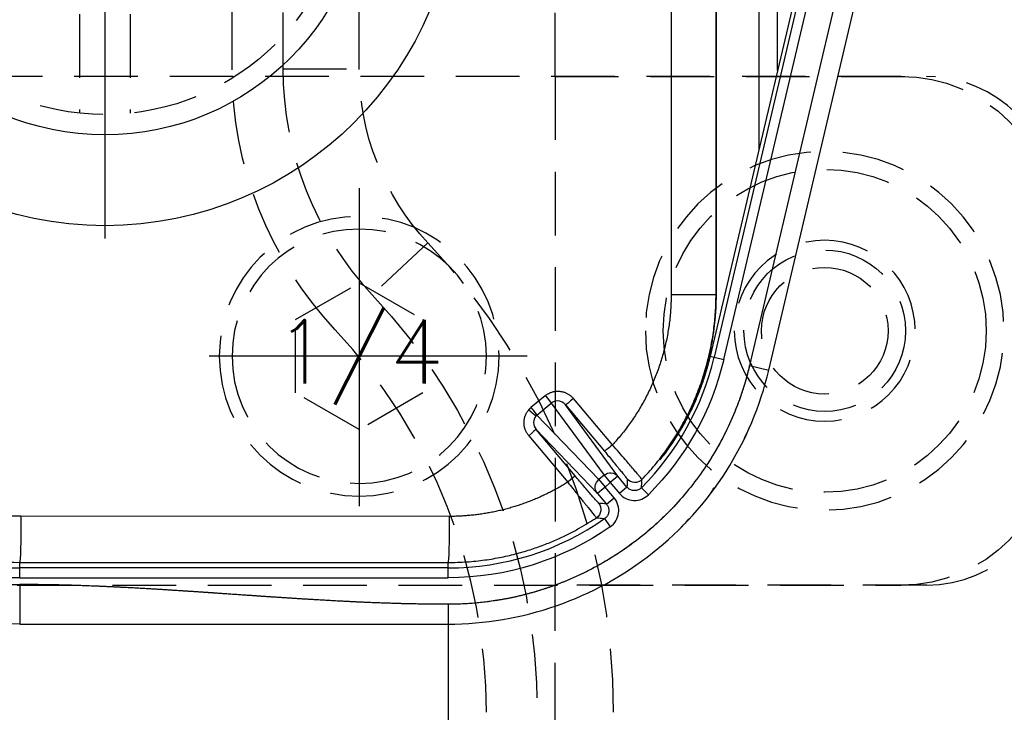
# Model space of a CAD drawing. Extents: x 2651 to 7771, y -1163 to 1075.
# Tile 392 of 490: x 5262 to 5301, y 423 to 450. Entities that reach past the tile are written whole.
import ezdxf
from ezdxf.enums import TextEntityAlignment as Align

# ---------------------------------------------------------------- set-up
doc = ezdxf.new("R2010")
doc.units = 0
doc.header["$LTSCALE"] = 10
for name, pattern in [('CENTER', [2, 1.25, -0.25, 0.25, -0.25]), ('CNSCEN', [17, 15, -1, 0, -1]), ('CNSHID', [4, 3, -1]), ('HIDDEN', [0.375, 0.25, -0.125])]:
    doc.linetypes.add(name, pattern=pattern)
doc.layers.get('0').update_dxf_attribs({"linetype": 'CONTINUOUS'})
doc.layers.get('Defpoints').update_dxf_attribs({"linetype": 'CONTINUOUS'})
for name, color, linetype in [('1', 7, 'CONTINUOUS'), ('15', 7, 'CONTINUOUS'), ('86', 7, 'CONTINUOUS'), ('97', 7, 'CONTINUOUS'), ('CEN', 1, 'CENTER'), ('COOL', 150, 'HIDDEN'), ('DIM', 3, 'CONTINUOUS'), ('HIDDEN', 6, 'HIDDEN'), ('TEXT', 4, 'CONTINUOUS'), ('WL1-HL', 4, 'CNSHID'), ('WOR1-CL', 1, 'CNSCEN')]:
    doc.layers.add(name, color=color, linetype=linetype)
doc.styles.get("Standard").update_dxf_attribs({"font": 'romans.shx'})
doc.dimstyles.new('MM& INCH5', dxfattribs={"dimtxt": 5, "dimasz": 2.5, "dimexe": 1, "dimexo": 0.5, "dimtad": 0, "dimrnd": 1.38778e-17, "dimzin": 9, "dimdsep": 46, "dimtxsty": 'Standard', "dimblk": 'CLOSED', "dimcen": 0, "dimclrd": 3, "dimclre": 3, "dimclrt": 3, "dimazin": 2, "dimtfac": 0.75, "dimtofl": 0, "dimtmove": 0, "dimatfit": 3, "dimfxl": 0, "dimtolj": 1, "dimarcsym": 0})

# ---------------------------------------------------------------- blocks, each defined once
blk = doc.blocks.new('DFSF')
at = {"layer": '1', "color": 110, "linetype": 'Continuous'}
blk.add_line((1297.937, 500.804), (1290.118, 467.624), dxfattribs=at)
at = {"layer": '1', "color": 252, "linetype": 'Continuous'}
for p, q in [((1297.937, 500.804), (1290.118, 467.624)), ((1289.105, 467.862), (1296.729, 500.216)), ((1290.484, 497.134), (1290.484, 476.114)), ((1287.037, 496.278), (1287.037, 470.416)), ((1288.803, 470.416), (1288.803, 496.278)), ((1287.037, 470.416), (1288.803, 470.416)), ((1288.816, 470.416), (1288.803, 470.416)), ((1288.568, 467.989), (1288.726, 467.952)), ((1288.726, 467.952), (1289.105, 467.862)), ((1290.118, 467.624), (1290.875, 467.445)), ((1282.091, 466.441), (1281.527, 465.971)), ((1281.762, 465.679), (1282.326, 466.148)), ((1282.326, 466.148), (1284.4, 463.316)), ((1284.943, 463.274), (1282.889, 466.079)), ((1282.889, 466.079), (1284.419, 464.255)), ((1284.727, 464.505), (1283.197, 466.329)), ((1284.194, 463.143), (1281.762, 465.679)), ((1281.729, 465.117), (1284.141, 462.601)), ((1283.26, 463.293), (1281.729, 465.117)), ((1287.448, 465.159), (1287.415, 465.16)), ((1281.441, 464.868), (1282.972, 463.043)), ((1284.4, 463.316), (1284.194, 463.143)), ((1284.194, 463.143), (1284.439, 462.851)), ((1284.4, 463.316), (1284.645, 463.024)), ((1284.439, 462.851), (1284.645, 463.024)), ((1284.943, 463.274), (1284.645, 463.024)), ((1284.645, 463.024), (1285.002, 462.599)), ((1285.299, 462.849), (1284.943, 463.274)), ((1284.439, 462.851), (1284.141, 462.601)), ((1284.141, 462.601), (1284.498, 462.176)), ((1284.795, 462.426), (1284.439, 462.851)), ((1285.299, 462.849), (1285.002, 462.599)), ((1286.147, 462.549), (1285.872, 462.824)), ((1284.498, 462.176), (1284.795, 462.426)), ((1278.314, 461.696), (1261.473, 461.702)), ((1284.423, 461.608), (1284.645, 461.289)), ((1261.426, 459.67), (1261.426, 459.889)), ((1261.426, 459.889), (1278.266, 459.883)), ((1278.266, 459.67), (1278.266, 459.883)), ((1278.266, 459.67), (1261.426, 459.67)), ((1261.426, 459.281), (1261.426, 459.67)), ((1278.266, 459.281), (1278.266, 459.67)), ((1261.426, 459.281), (1278.266, 459.281)), ((1261.426, 459.017), (1261.426, 457.462)), ((1278.266, 458.24), (1278.266, 457.462))]:
    blk.add_line(p, q, dxfattribs=at)
at = {"layer": '1', "color": 7, "linetype": 'Continuous'}
for p, q in [((1290.875, 467.445), (1298.694, 500.626)), ((1296.306, 500.117), (1288.726, 467.952)), ((1291.22, 479.237), (1291.22, 497.134)), ((1288.816, 470.416), (1288.816, 496.282)), ((1293.811, 490.224), (1288.568, 467.989))]:
    blk.add_line(p, q, dxfattribs=at)
at = {"layer": '1', "color": 110, "linetype": 'Continuous'}
blk.add_arc((1261.426, 483.37), 24.354, 188.7879, 270, dxfattribs=at)
at = {"layer": '1', "color": 252, "linetype": 'Continuous'}
for centre, radius, start, end in [((1261.426, 483.37), 24.354, 188.7879, 270), ((1278.266, 470.416), 10.747, 315.0499, 346.7406), ((1261.426, 483.37), 23.701, 238.1089, 270), ((1278.266, 470.416), 10.747, 270, 304.9501)]:
    blk.add_arc(centre, radius, start, end, dxfattribs=at)
at = {"layer": '1', "color": 7, "linetype": 'Continuous', "extrusion": (0, 0, -1)}
blk.add_arc((-1261.426, 483.37), 25.908, 270, 351.2121, dxfattribs=at)
at = {"layer": '1', "color": 252, "linetype": 'Continuous', "extrusion": (0, 0, -1)}
for centre, radius, start, end in [((-1278.266, 470.416), 11.135, 193.2594, 224.9501), ((-1261.426, 483.37), 24.089, 270, 301.8911), ((-1278.266, 470.416), 11.135, 235.0499, 270)]:
    blk.add_arc(centre, radius, start, end, dxfattribs=at)
for centre, major_axis, ratio, start_param, end_param in [((1282.081, 466.441), (0.249, -0.299), 0.020122, 4.729136, 6.088281), ((1283.187, 466.329), (-0.298, -0.25), 0.016825, 4.692331, 6.270093), ((1281.432, 465.887), (0.292, -0.256), 0.017247, 4.732085, 6.088658), ((1281.517, 465.971), (0.249, -0.299), 0.020122, 4.729136, 6.088281), ((1281.431, 464.868), (0.298, 0.25), 0.016834, 0.013092, 1.550746), ((1284.717, 464.505), (-0.298, -0.25), 0.016825, 4.692331, 6.270093), ((1284.645, 463.024), (0.314, 0.23), 0.980993, 4.647415, 6.215677), ((1282.962, 463.043), (-0.298, -0.25), 0.016834, 3.154684, 4.692339), ((1284.439, 462.851), (0.281, 0.269), 0.980993, 3.209101, 4.777363), ((1285.609, 463.413), (-0.388, 0.012), 0.999807, 3.871637, 5.553141), ((1283.887, 461.969), (-0.055, -0.385), 0.999807, 3.871609, 5.553169), ((1261.426, 461.702), (-0.001, -1.814), 0.026177, 4.71238, 6.270091), ((1278.266, 461.696), (-0.001, -1.814), 0.026177, 4.71238, 6.270091)]:
    blk.add_ellipse(centre, major_axis=major_axis, ratio=ratio, start_param=start_param, end_param=end_param, dxfattribs=at)
at = {"layer": '1', "color": 7, "linetype": 'Continuous'}
for points, weights in [([(1287.037, 470.416), (1287.037, 468.199), (1286.23, 466.134), (1284.727, 464.505)], [1, 0.954284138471, 0.954284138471, 1]), ([(1287.415, 465.16), (1288.338, 466.769), (1288.816, 468.561), (1288.816, 470.416)], [1, 0.977496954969, 0.977496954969, 1]), ([(1288.568, 467.989), (1288.333, 466.995), (1287.958, 466.045), (1287.451, 465.159)], [1, 0.993066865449, 0.993066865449, 1]), ([(1281.762, 465.679), (1281.747, 465.666), (1281.732, 465.652), (1281.719, 465.637)], [1, 0.998025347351, 0.998025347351, 1]), ([(1261.473, 461.702), (1257.616, 461.704), (1253.893, 462.711), (1250.561, 464.655)], [1, 0.976916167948, 0.976916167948, 1]), ([(1282.972, 463.043), (1281.569, 462.157), (1279.974, 461.696), (1278.314, 461.696)], [1, 0.973707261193, 0.973707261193, 1])]:
    blk.add_rational_spline(points, weights, degree=3, dxfattribs=at)
at = {"layer": '1', "color": 252, "linetype": 'Continuous'}
for points, knots in [([(1285.89, 463.145), (1286.062, 463.333), (1286.404, 463.707), (1286.863, 464.31), (1287.276, 464.937), (1287.639, 465.586), (1287.954, 466.252), (1288.219, 466.933), (1288.434, 467.623), (1288.6, 468.32), (1288.717, 469.02), (1288.789, 469.719), (1288.798, 470.185), (1288.803, 470.416)], [0, 0, 0, 0, 0.095185, 0.189515, 0.28299, 0.37561, 0.467374, 0.558283, 0.648337, 0.737535, 0.825879, 0.913367, 1, 1, 1, 1]), ([(1290.118, 467.624), (1289.962, 466.962), (1289.752, 466.316), (1289.222, 465.059), (1288.907, 464.457), (1288.178, 463.311), (1287.767, 462.77), (1286.853, 461.756), (1286.357, 461.291), (1285.292, 460.448), (1284.726, 460.072), (1283.53, 459.415), (1282.909, 459.139), (1281.626, 458.693), (1280.968, 458.524), (1279.623, 458.297), (1278.946, 458.24), (1278.266, 458.24)], [0, 0, 0, 0, 0.125, 0.125, 0.25, 0.25, 0.375, 0.375, 0.5, 0.5, 0.625, 0.625, 0.75, 0.75, 0.875, 0.875, 1, 1, 1, 1]), ([(1281.719, 465.637), (1281.659, 465.568), (1281.626, 465.476), (1281.629, 465.287), (1281.666, 465.192), (1281.729, 465.117)], [0, 0, 0, 0, 0.5, 0.5, 1, 1, 1, 1]), ([(1285.89, 463.145), (1285.888, 463.15), (1285.883, 463.16), (1285.839, 463.216), (1285.77, 463.3), (1285.674, 463.414), (1285.51, 463.607), (1285.211, 463.958), (1284.902, 464.307), (1284.727, 464.505)], [0, 0, 0, 0, 0.098627, 0.19935, 0.300898, 0.401931, 0.501145, 0.716959, 1, 1, 1, 1]), ([(1284.419, 464.255), (1284.538, 464.113), (1284.655, 463.973), (1284.87, 463.714), (1284.969, 463.594), (1285.092, 463.443), (1285.13, 463.397), (1285.194, 463.317), (1285.221, 463.283), (1285.288, 463.198), (1285.311, 463.167), (1285.311, 463.163)], [0, 0, 0, 0, 0.25, 0.25, 0.5, 0.5, 0.625, 0.625, 0.75, 0.75, 1, 1, 1, 1]), ([(1249.132, 463.369), (1249.443, 463.183), (1250.09, 462.797), (1251.134, 462.257), (1252.282, 461.732), (1253.54, 461.241), (1254.908, 460.797), (1256.387, 460.419), (1257.974, 460.127), (1259.666, 459.928), (1260.83, 459.902), (1261.426, 459.889)], [0, 0, 0, 0, 0.08396, 0.174707, 0.272242, 0.376565, 0.487676, 0.605575, 0.730262, 0.861737, 1, 1, 1, 1]), ([(1282.972, 463.043), (1283.038, 462.961), (1283.162, 462.804), (1283.332, 462.588), (1283.475, 462.41), (1283.586, 462.271), (1283.668, 462.171), (1283.724, 462.104), (1283.86, 461.938), (1284.043, 461.709), (1284.083, 461.667), (1284.103, 461.646)], [0, 0, 0, 0, 0.112506, 0.214929, 0.304287, 0.378533, 0.436458, 0.47747, 0.501348, 0.755631, 1, 1, 1, 1]), ([(1284.186, 462.219), (1284.181, 462.22), (1284.154, 462.249), (1284.058, 462.356), (1283.988, 462.436), (1283.861, 462.585), (1283.813, 462.64), (1283.714, 462.756), (1283.662, 462.817), (1283.497, 463.012), (1283.379, 463.151), (1283.26, 463.293)], [0, 0, 0, 0, 0.25, 0.25, 0.5, 0.5, 0.625, 0.625, 0.75, 0.75, 1, 1, 1, 1]), ([(1285.872, 462.824), (1285.872, 462.829), (1285.873, 462.834), (1285.874, 462.86), (1285.875, 462.88), (1285.881, 462.982), (1285.886, 463.063), (1285.89, 463.145)], [0, 0, 0, 0, 0.048161, 0.048161, 0.240806, 0.240806, 1, 1, 1, 1]), ([(1285.002, 462.599), (1285.071, 462.516), (1285.157, 462.449), (1285.35, 462.354), (1285.456, 462.327), (1285.67, 462.317), (1285.779, 462.335), (1285.978, 462.413), (1286.07, 462.473), (1286.147, 462.549)], [0, 0, 0, 0, 0.25, 0.25, 0.5, 0.5, 0.75, 0.75, 1, 1, 1, 1]), ([(1285.872, 462.824), (1285.841, 462.798), (1285.775, 462.743), (1285.647, 462.706), (1285.513, 462.711), (1285.388, 462.76), (1285.328, 462.82), (1285.299, 462.849)], [0, 0, 0, 0, 0.188766, 0.394184, 0.605819, 0.811236, 1, 1, 1, 1]), ([(1284.645, 461.289), (1284.734, 461.351), (1284.809, 461.431), (1284.92, 461.615), (1284.956, 461.718), (1284.985, 461.93), (1284.976, 462.04), (1284.916, 462.246), (1284.865, 462.343), (1284.795, 462.426)], [0, 0, 0, 0, 0.25, 0.25, 0.5, 0.5, 0.75, 0.75, 1, 1, 1, 1]), ([(1284.498, 462.176), (1284.521, 462.143), (1284.569, 462.073), (1284.596, 461.942), (1284.578, 461.808), (1284.519, 461.689), (1284.454, 461.634), (1284.423, 461.608)], [0, 0, 0, 0, 0.188764, 0.394181, 0.605816, 0.811234, 1, 1, 1, 1]), ([(1278.266, 459.883), (1278.514, 459.888), (1278.997, 459.898), (1279.7, 459.974), (1280.361, 460.086), (1280.979, 460.231), (1281.553, 460.402), (1282.082, 460.592), (1282.568, 460.796), (1283.011, 461.006), (1283.411, 461.22), (1283.772, 461.431), (1283.996, 461.576), (1284.103, 461.646)], [0, 0, 0, 0, 0.120052, 0.234278, 0.342675, 0.445245, 0.541986, 0.632898, 0.71798, 0.797231, 0.870652, 0.938242, 1, 1, 1, 1]), ([(1284.103, 461.646), (1284.108, 461.645), (1284.113, 461.645), (1284.139, 461.641), (1284.159, 461.639), (1284.261, 461.626), (1284.342, 461.617), (1284.423, 461.608)], [0, 0, 0, 0, 0.048046, 0.048046, 0.240229, 0.240229, 1, 1, 1, 1])]:
    blk.add_open_spline(points, degree=3, knots=knots, dxfattribs=at)
at = {"layer": '1', "color": 110, "linetype": 'Continuous'}
for points, knots in [([(1290.118, 467.624), (1289.884, 466.631), (1289.487, 465.688), (1289.09, 464.745), (1288.542, 463.884), (1287.996, 463.024), (1287.31, 462.263), (1286.625, 461.503), (1285.825, 460.87), (1285.027, 460.238), (1284.128, 459.744), (1283.231, 459.251), (1282.268, 458.916), (1281.306, 458.581), (1280.295, 458.41), (1279.287, 458.24), (1278.266, 458.24)], [0, 0, 0, 0.125, 0.125, 0.25, 0.25, 0.375, 0.375, 0.5, 0.5, 0.625, 0.625, 0.75, 0.75, 0.875, 0.875, 1, 1, 1]), ([(1278.266, 458.24), (1277.264, 458.24), (1276.161, 458.273), (1275.179, 458.303), (1274.056, 458.361), (1273.121, 458.41), (1271.951, 458.486), (1271.484, 458.516), (1270.899, 458.556), (1270.548, 458.58), (1269.846, 458.628), (1269.145, 458.677), (1268.794, 458.701), (1268.209, 458.741), (1267.741, 458.771), (1266.572, 458.847), (1265.636, 458.895), (1264.514, 458.954), (1263.531, 458.984), (1262.429, 459.017), (1261.426, 459.017)], [0, 0, 0, 0.125, 0.125, 0.25, 0.25, 0.375, 0.375, 0.4375, 0.4375, 0.5, 0.5, 0.5625, 0.5625, 0.625, 0.625, 0.75, 0.75, 0.875, 0.875, 1, 1, 1])]:
    blk.add_open_spline(points, degree=2, knots=knots, dxfattribs=at)
at = {"layer": '1', "color": 7, "linetype": 'Continuous'}
for points, knots in [([(1278.266, 457.462), (1279.712, 457.462), (1281.158, 457.707), (1283.889, 458.657), (1285.174, 459.363), (1287.441, 461.158), (1288.423, 462.247), (1289.974, 464.687), (1290.543, 466.038), (1290.875, 467.445)], [0, 0, 0, 0, 0.25, 0.25, 0.5, 0.5, 0.75, 0.75, 1, 1, 1, 1]), ([(1287.415, 465.16), (1287.24, 464.855), (1287.055, 464.569), (1286.742, 464.114), (1286.619, 463.952), (1286.605, 463.926)], [0, 0, 0, 0, 0.5, 0.5, 1, 1, 1, 1]), ([(1286.605, 463.926), (1286.631, 463.951), (1286.763, 464.114), (1287.086, 464.563), (1287.275, 464.852), (1287.451, 465.159)], [0, 0, 0, 0, 0.5, 0.5, 1, 1, 1, 1]), ([(1288.599, 462.603), (1288.634, 462.657), (1288.681, 462.73), (1288.712, 462.811), (1288.719, 462.832)], [0, 0, 0, 0, 0.73947, 1, 1, 1, 1]), ([(1287.737, 461.6), (1287.667, 461.522), (1287.58, 461.427), (1287.489, 461.327), (1287.453, 461.287), (1287.432, 461.263), (1287.429, 461.259), (1287.425, 461.256)], [0, 0, 0, 0, 0.521177, 0.658173, 0.777145, 0.887266, 1, 1, 1, 1])]:
    blk.add_open_spline(points, degree=3, knots=knots, dxfattribs=at)
at = {"layer": '1', "color": 252, "linetype": 'Continuous'}
for points, weights in [([(1282.091, 466.441), (1282.441, 466.731), (1282.898, 466.685), (1283.197, 466.329)], [1, 0.805334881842, 0.805334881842, 1]), ([(1281.441, 464.868), (1281.178, 465.181), (1281.178, 465.586), (1281.442, 465.887)], [1, 0.84014668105, 0.84014668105, 1]), ([(1281.442, 465.887), (1281.468, 465.918), (1281.497, 465.945), (1281.527, 465.971)], [1, 0.998025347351, 0.998025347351, 1])]:
    blk.add_rational_spline(points, weights, degree=3, dxfattribs=at)
for points in [[(1282.576, 466.234), (1282.485, 466.236), (1282.395, 466.206), (1282.326, 466.148)], [(1282.889, 466.079), (1282.811, 466.173), (1282.693, 466.231), (1282.576, 466.234)], [(1285.311, 463.163), (1285.308, 463.058), (1285.304, 462.953), (1285.299, 462.849)], [(1284.498, 462.176), (1284.394, 462.19), (1284.29, 462.204), (1284.185, 462.219)], [(1287.426, 461.256), (1287.495, 461.325), (1287.563, 461.395), (1287.63, 461.465)], [(1278.266, 458.24), (1272.653, 458.24), (1267.039, 459.017), (1261.426, 459.017)]]:
    blk.add_open_spline(points, degree=3, dxfattribs=at)
at = {"layer": '1', "color": 7, "linetype": 'Continuous'}
for points in [[(1289.902, 464.723), (1289.969, 464.867), (1290.037, 465.01), (1290.102, 465.155)], [(1261.426, 457.462), (1267.039, 457.462), (1272.653, 457.462), (1278.266, 457.462)]]:
    blk.add_open_spline(points, degree=3, dxfattribs=at)
blk = doc.blocks.new('117')
at = {"layer": 'WL1-HL'}
for radius in [13.87, 10.3]:
    blk.add_circle((254.95, 1693.104), radius, dxfattribs=at)
at = {"layer": 'WOR1-CL'}
blk.add_line((254.95, 1707.474), (254.95, 1678.734), dxfattribs=at)
blk = doc.blocks.new('*D42')
at = {"layer": 'Defpoints', "color": 0}
for p in [(5335.684, 924.642), (5335.684, 850.322), (5205.684, 387.642)]:
    blk.add_point(p, dxfattribs=at)
at = {"layer": 'DIM', "color": 3, "lineweight": -2}
blk.add_line((5335.684, 850.822), (5335.684, 924.642), dxfattribs=at)
at = {"layer": 'DIM', "color": 3, "insert": (5335.684, 947.648), "char_height": 5, "attachment_point": 5, "rotation": 90}
blk.add_mtext('\\A1;130 [5.118]', dxfattribs=at)
blk = doc.blocks.new('_Closed')
at = {"color": 0, "linetype": 'ByBlock', "lineweight": -2}
for p, q in [((-1, 0.167), (0, 0)), ((-1, 0.167), (-1, -0.167)), ((0, 0), (-1, -0.167)), ((0, 0), (-1, 0))]:
    blk.add_line(p, q, dxfattribs=at)
blk = doc.blocks.new('*D43')
at = {"layer": 'Defpoints', "color": 0}
for p in [(5402.684, 924.642), (5402.684, 886.162), (5205.684, 387.642)]:
    blk.add_point(p, dxfattribs=at)
at = {"layer": 'DIM', "color": 3, "lineweight": -2}
blk.add_line((5402.684, 886.662), (5402.684, 924.642), dxfattribs=at)
at = {"layer": 'DIM', "color": 3, "insert": (5402.684, 947.648), "char_height": 5, "attachment_point": 5, "rotation": 90}
blk.add_mtext('\\A1;197 [7.756]', dxfattribs=at)
blk = doc.blocks.new('*D44')
at = {"layer": 'Defpoints', "color": 0}
for p in [(5410.684, 924.642), (5405.684, 807.17), (5205.684, 387.642)]:
    blk.add_point(p, dxfattribs=at)
at = {"layer": 'DIM', "color": 3, "lineweight": -2}
for p, q in [((5410.684, 919.642), (5410.684, 924.642)), ((5405.684, 914.642), (5410.684, 919.642)), ((5405.684, 807.67), (5405.684, 914.642))]:
    blk.add_line(p, q, dxfattribs=at)
at = {"layer": 'DIM', "color": 3, "insert": (5410.684, 948.005), "char_height": 5, "attachment_point": 5, "rotation": 90}
blk.add_mtext('\\A1;200 [7.874]', dxfattribs=at)
blk = doc.blocks.new('*D45')
at = {"layer": 'Defpoints', "color": 0}
for p in [(5445.684, 924.642), (5445.684, 912.642), (5205.684, 387.642)]:
    blk.add_point(p, dxfattribs=at)
at = {"layer": 'DIM', "color": 3, "lineweight": -2}
blk.add_line((5445.684, 913.142), (5445.684, 924.642), dxfattribs=at)
at = {"layer": 'DIM', "color": 3, "insert": (5445.684, 948.005), "char_height": 5, "attachment_point": 5, "rotation": 90}
blk.add_mtext('\\A1;240 [9.449]', dxfattribs=at)
blk = doc.blocks.new('*D46')
at = {"layer": 'Defpoints', "color": 0}
for p in [(5480.684, 924.642), (5480.684, 910.642), (5205.684, 387.642)]:
    blk.add_point(p, dxfattribs=at)
at = {"layer": 'DIM', "color": 3, "lineweight": -2}
blk.add_line((5480.684, 911.142), (5480.684, 924.642), dxfattribs=at)
at = {"layer": 'DIM', "color": 3, "insert": (5480.684, 950.386), "char_height": 5, "attachment_point": 5, "rotation": 90}
blk.add_mtext('\\A1;275 [10.827]', dxfattribs=at)
blk = doc.blocks.new('*D51')
at = {"layer": 'Defpoints', "color": 0}
for p in [(5478.684, 912.642), (5493.684, 912.642), (5205.684, 387.642)]:
    blk.add_point(p, dxfattribs=at)
at = {"layer": 'DIM', "color": 3, "lineweight": -2}
blk.add_line((5479.184, 912.642), (5493.684, 912.642), dxfattribs=at)
at = {"layer": 'DIM', "color": 3, "insert": (5519.428, 912.642), "char_height": 5, "attachment_point": 5}
blk.add_mtext('\\A1;525 [20.669]', dxfattribs=at)
blk = doc.blocks.new('*D52')
at = {"layer": 'Defpoints', "color": 0}
for p in [(5507.384, 862.642), (5520.003, 862.642), (5205.684, 387.642)]:
    blk.add_point(p, dxfattribs=at)
at = {"layer": 'DIM', "color": 3, "lineweight": -2}
blk.add_line((5507.884, 862.642), (5520.003, 862.642), dxfattribs=at)
at = {"layer": 'DIM', "color": 3, "insert": (5545.747, 862.642), "char_height": 5, "attachment_point": 5}
blk.add_mtext('\\A1;475 [18.701]', dxfattribs=at)
blk = doc.blocks.new('*D53')
at = {"layer": 'Defpoints', "color": 0}
for p in [(5429.204, 859.642), (5520.003, 854.642), (5205.684, 387.642)]:
    blk.add_point(p, dxfattribs=at)
at = {"layer": 'DIM', "color": 3, "lineweight": -2}
for p, q in [((5429.704, 859.642), (5510.003, 859.642)), ((5510.003, 859.642), (5515.003, 854.642)), ((5515.003, 854.642), (5520.003, 854.642))]:
    blk.add_line(p, q, dxfattribs=at)
at = {"layer": 'DIM', "color": 3, "insert": (5545.747, 854.642), "char_height": 5, "attachment_point": 5}
blk.add_mtext('\\A1;472 [18.583]', dxfattribs=at)
blk = doc.blocks.new('*D54')
at = {"layer": 'Defpoints', "color": 0}
for p in [(5415.212, 797.642), (5500.003, 797.642), (5205.684, 387.642)]:
    blk.add_point(p, dxfattribs=at)
at = {"layer": 'DIM', "color": 3, "lineweight": -2}
blk.add_line((5415.712, 797.642), (5500.003, 797.642), dxfattribs=at)
at = {"layer": 'DIM', "color": 3, "insert": (5525.747, 797.642), "char_height": 5, "attachment_point": 5}
blk.add_mtext('\\A1;410 [16.142]', dxfattribs=at)
blk = doc.blocks.new('*D55')
at = {"layer": 'Defpoints', "color": 0}
for p in [(5358.364, 827.642), (5500.003, 827.642), (5205.684, 387.642)]:
    blk.add_point(p, dxfattribs=at)
at = {"layer": 'DIM', "color": 3, "lineweight": -2}
blk.add_line((5358.864, 827.642), (5500.003, 827.642), dxfattribs=at)
at = {"layer": 'DIM', "color": 3, "insert": (5525.747, 827.642), "char_height": 5, "attachment_point": 5}
blk.add_mtext('\\A1;440 [17.323]', dxfattribs=at)
blk = doc.blocks.new('*D56')
at = {"layer": 'Defpoints', "color": 0}
for p in [(5480.684, 762.642), (5500.003, 762.642), (5205.684, 387.642)]:
    blk.add_point(p, dxfattribs=at)
at = {"layer": 'DIM', "color": 3, "lineweight": -2}
blk.add_line((5481.184, 762.642), (5500.003, 762.642), dxfattribs=at)
at = {"layer": 'DIM', "color": 3, "insert": (5525.747, 762.642), "char_height": 5, "attachment_point": 5}
blk.add_mtext('\\A1;375 [14.764]', dxfattribs=at)
blk = doc.blocks.new('*D57')
at = {"layer": 'Defpoints', "color": 0}
for p in [(5480.685, 719.642), (5500.003, 719.642), (5205.684, 387.642)]:
    blk.add_point(p, dxfattribs=at)
at = {"layer": 'DIM', "color": 3, "lineweight": -2}
blk.add_line((5481.185, 719.642), (5500.003, 719.642), dxfattribs=at)
at = {"layer": 'DIM', "color": 3, "insert": (5525.747, 719.642), "char_height": 5, "attachment_point": 5}
blk.add_mtext('\\A1;332 [13.071]', dxfattribs=at)
blk = doc.blocks.new('*D58')
at = {"layer": 'Defpoints', "color": 0}
for p in [(5480.685, 655.642), (5500.003, 655.642), (5205.684, 387.642)]:
    blk.add_point(p, dxfattribs=at)
at = {"layer": 'DIM', "color": 3, "lineweight": -2}
blk.add_line((5481.185, 655.642), (5500.003, 655.642), dxfattribs=at)
at = {"layer": 'DIM', "color": 3, "insert": (5525.747, 655.642), "char_height": 5, "attachment_point": 5}
blk.add_mtext('\\A1;268 [10.551]', dxfattribs=at)
blk = doc.blocks.new('*D59')
at = {"layer": 'Defpoints', "color": 0}
for p in [(5480.684, 592.642), (5500.003, 592.642), (5205.684, 387.642)]:
    blk.add_point(p, dxfattribs=at)
at = {"layer": 'DIM', "color": 3, "lineweight": -2}
blk.add_line((5481.184, 592.642), (5500.003, 592.642), dxfattribs=at)
at = {"layer": 'DIM', "color": 3, "insert": (5523.366, 592.642), "char_height": 5, "attachment_point": 5}
blk.add_mtext('\\A1;205 [8.071]', dxfattribs=at)
blk = doc.blocks.new('*D60')
at = {"layer": 'Defpoints', "color": 0}
for p in [(5480.684, 562.642), (5500.003, 562.642), (5205.684, 387.642)]:
    blk.add_point(p, dxfattribs=at)
at = {"layer": 'DIM', "color": 3, "lineweight": -2}
blk.add_line((5481.184, 562.642), (5500.003, 562.642), dxfattribs=at)
at = {"layer": 'DIM', "color": 3, "insert": (5520.628, 562.642), "char_height": 5, "attachment_point": 5}
blk.add_mtext('\\A1;175 [6.89]', dxfattribs=at)
blk = doc.blocks.new('*D61')
at = {"layer": 'Defpoints', "color": 0}
for p in [(5480.685, 519.642), (5500.003, 519.642), (5205.684, 387.642)]:
    blk.add_point(p, dxfattribs=at)
at = {"layer": 'DIM', "color": 3, "lineweight": -2}
blk.add_line((5481.185, 519.642), (5500.003, 519.642), dxfattribs=at)
at = {"layer": 'DIM', "color": 3, "insert": (5523.009, 519.642), "char_height": 5, "attachment_point": 5}
blk.add_mtext('\\A1;132 [5.197]', dxfattribs=at)
blk = doc.blocks.new('*D62')
at = {"layer": 'Defpoints', "color": 0}
for p in [(5480.685, 455.642), (5500.003, 455.642), (5205.684, 387.642)]:
    blk.add_point(p, dxfattribs=at)
at = {"layer": 'DIM', "color": 3, "lineweight": -2}
blk.add_line((5481.185, 455.642), (5500.003, 455.642), dxfattribs=at)
at = {"layer": 'DIM', "color": 3, "insert": (5520.866, 455.642), "char_height": 5, "attachment_point": 5}
blk.add_mtext('\\A1;68 [2.677]', dxfattribs=at)
blk = doc.blocks.new('*D76')
at = {"layer": 'Defpoints', "color": 0}
for p in [(5325.684, 924.642), (5325.684, 787.642), (5205.684, 387.642)]:
    blk.add_point(p, dxfattribs=at)
at = {"layer": 'DIM', "color": 3, "lineweight": -2}
blk.add_line((5325.684, 788.142), (5325.684, 924.642), dxfattribs=at)
at = {"layer": 'DIM', "color": 3, "insert": (5325.684, 947.648), "char_height": 5, "attachment_point": 5, "rotation": 90}
blk.add_mtext('\\A1;120 [4.724]', dxfattribs=at)
blk = doc.blocks.new('*D78')
at = {"layer": 'Defpoints', "color": 0}
for p in [(5325.684, 787.642), (5500.003, 787.642), (5205.684, 387.642)]:
    blk.add_point(p, dxfattribs=at)
at = {"layer": 'DIM', "color": 3, "lineweight": -2}
blk.add_line((5326.184, 787.642), (5500.003, 787.642), dxfattribs=at)
at = {"layer": 'DIM', "color": 3, "insert": (5525.747, 787.642), "char_height": 5, "attachment_point": 5}
blk.add_mtext('\\A1;400 [15.748]', dxfattribs=at)
blk = doc.blocks.new('*U10', base_point=(1624.618, 1808.955))
for p, q in [((1624.618, 1811.842), (1622.118, 1810.399)), ((1627.118, 1810.398), (1624.618, 1811.842)), ((1622.118, 1810.399), (1622.118, 1807.512)), ((1627.118, 1807.511), (1627.118, 1810.398)), ((1622.118, 1807.512), (1624.618, 1806.068)), ((1624.618, 1806.068), (1627.118, 1807.511))]:
    blk.add_line(p, q)
for radius in [5.5, 5]:
    blk.add_circle((1624.618, 1808.955), radius)
at = {"layer": 'CEN'}
for p, q in [((1624.618, 1815.555), (1624.618, 1802.355)), ((1618.018, 1808.955), (1631.218, 1808.955))]:
    blk.add_line(p, q, dxfattribs=at)
blk = doc.blocks.new('*D298')
at = {"layer": 'Defpoints', "color": 0}
for p in [(5315.684, 924.642), (5315.684, 912.642), (5205.684, 387.642)]:
    blk.add_point(p, dxfattribs=at)
at = {"layer": 'DIM', "color": 3, "lineweight": -2}
blk.add_line((5315.684, 913.142), (5315.684, 924.642), dxfattribs=at)
at = {"layer": 'DIM', "color": 3, "insert": (5315.684, 947.648), "char_height": 5, "attachment_point": 5, "rotation": 90}
blk.add_mtext('\\A1;110 [4.331]', dxfattribs=at)
blk = doc.blocks.new('A$C069B29F4')
at = {"layer": '15', "color": 7, "linetype": 'HIDDEN'}
blk.add_line((65, 60.298), (65, 309.261), dxfattribs=at)
at = {"layer": '15', "color": 7, "linetype": 'HIDDEN', "extrusion": (0, 0, -1)}
blk.add_arc((-80, 60.298), 15, 316.8637, 0, dxfattribs=at)
at = {"layer": '15', "color": 7, "linetype": 'HIDDEN'}
blk.add_arc((53, 35), 22, 0, 43.1363, dxfattribs=at)
at = {"layer": '86', "color": 3, "linetype": 'HIDDEN'}
for p, q in [((91.3, 60), (52.8, 60)), ((52.8, 40), (91.3, 40))]:
    blk.add_line(p, q, dxfattribs=at)
at = {"layer": '86', "color": 3, "linetype": 'HIDDEN', "extrusion": (0, 0, -1)}
for radius in [7.049, 3.556]:
    blk.add_circle((-88.3, 50), radius, dxfattribs=at)
at = {"layer": '86', "color": 252, "linetype": 'HIDDEN'}
for radius in [6.35, 6.35, 3.175, 3.175, 2.489, 2.489]:
    blk.add_circle((88.3, 50), radius, dxfattribs=at)
at = {"layer": '86', "color": 3, "linetype": 'HIDDEN', "extrusion": (0, 0, -1)}
for centre, start, end in [((-91.3, 54), 90, 180), ((-91.3, 46), 180, 270)]:
    blk.add_arc(centre, 6, start, end, dxfattribs=at)
at = {"layer": '97', "color": 2, "linetype": 'HIDDEN'}
for p, q in [((77.7, 60), (77.7, 183.807)), ((70, 60.298), (70, 167.507)), ((77.7, 60), (92.3, 60)), ((77.7, 60), (77.7, 40)), ((92.3, 40), (77.7, 40)), ((77.7, 15.7), (77.7, 40))]:
    blk.add_line(p, q, dxfattribs=at)
at = {"layer": '97', "color": 252, "linetype": 'HIDDEN'}
for p, q in [((67, 167.507), (67, 60.298)), ((67, 60.298), (70, 60.298)), ((72.703, 53.461), (70.514, 51.41))]:
    blk.add_line(p, q, dxfattribs=at)
at = {"layer": '97', "color": 2, "linetype": 'HIDDEN'}
blk.add_circle((88.3, 50), 2.489, dxfattribs=at)
at = {"layer": '97', "color": 252, "linetype": 'HIDDEN'}
blk.add_arc((80, 60.298), 13, 180, 223.1363, dxfattribs=at)
at = {"layer": '97', "color": 2, "linetype": 'HIDDEN', "extrusion": (0, 0, -1)}
blk.add_arc((-80, 60.298), 10, 316.8637, 0, dxfattribs=at)
at = {"layer": '97', "color": 2, "linetype": 'HIDDEN'}
for centre, radius, start, end in [((92.3, 55), 5, 0, 90), ((53, 35), 27, 0, 43.1363), ((92.3, 45), 5, 270, 0)]:
    blk.add_arc(centre, radius, start, end, dxfattribs=at)
at = {"layer": '97', "color": 252, "linetype": 'HIDDEN', "extrusion": (0, 0, -1)}
blk.add_arc((-53, 35), 24, 136.8637, 180, dxfattribs=at)

msp = doc.modelspace()

# ---------------------------------------------------------------- linework, layer by layer
msp.add_line((5279.176, 426.111), (5279.176, 419.824))
at = {"layer": 'COOL', "color": 1, "linetype": 'CENTER'}
msp.add_line((5265.684, 467.642), (5265.684, 443.642), dxfattribs=at)
at = {"layer": 'COOL'}
for p, q in [((5264.684, 465.089), (5264.684, 446.195)), ((5266.684, 465.089), (5266.684, 446.195))]:
    msp.add_line(p, q, dxfattribs=at)
msp.add_circle((5265.684, 455.642), 9.5, dxfattribs=at)

# ---------------------------------------------------------------- block references
msp.add_blockref('117', (5010.734, -1237.462), dxfattribs=at)
at = {"layer": 'DIM'}
for name, p in [('A$C069B29F4', (5205.684, 387.642)), ('DFSF', (4000.91, -31.352))]:
    msp.add_blockref(name, p, dxfattribs=at)
at = {"layer": 'HIDDEN', "xscale": -1}
msp.add_blockref('*U10', (5275.684, 436.642), dxfattribs=at)

# ---------------------------------------------------------------- texts
at = {"layer": 'TEXT'}
msp.add_text('1/4', height=2.5, dxfattribs=at).set_placement((5275.684, 436.642), align=Align.MIDDLE)

# ---------------------------------------------------------------- dimensions: what is measured, and where the dimension line sits
at = {"layer": 'DIM'}
for feature_location, offset, dtype, picture, middle in [((5480.684, 910.642), (0, 14), 1, '*D46', (5480.684, 950.386)), ((5405.684, 807.17), (5, 117.472), 1, '*D44', (5410.684, 948.005)), ((5445.684, 912.642), (0, 12), 1, '*D45', (5445.684, 948.005)), ((5335.684, 850.322), (0, 74.32), 1, '*D42', (5335.684, 947.648)), ((5402.684, 886.162), (0, 38.48), 1, '*D43', (5402.684, 947.648)), ((5325.684, 787.642), (0, 137), 1, '*D76', (5325.684, 947.648)), ((5315.684, 912.642), (0, 12), 1, '*D298', (5315.684, 947.648)), ((5478.684, 912.642), (15, 0), 0, '*D51', (5519.428, 912.642)), ((5507.384, 862.642), (12.619, 0), 0, '*D52', (5545.747, 862.642)), ((5429.204, 859.642), (90.799, -5), 0, '*D53', (5545.747, 854.642)), ((5358.364, 827.642), (141.639, 0), 0, '*D55', (5525.747, 827.642)), ((5415.212, 797.642), (84.791, 0), 0, '*D54', (5525.747, 797.642)), ((5325.684, 787.642), (174.319, 0), 0, '*D78', (5525.747, 787.642)), ((5480.684, 762.642), (19.319, 0), 0, '*D56', (5525.747, 762.642)), ((5480.685, 719.642), (19.319, 0), 0, '*D57', (5525.747, 719.642)), ((5480.685, 655.642), (19.319, 0), 0, '*D58', (5525.747, 655.642)), ((5480.684, 592.642), (19.319, 0), 0, '*D59', (5523.366, 592.642)), ((5480.684, 562.642), (19.319, 0), 0, '*D60', (5520.628, 562.642)), ((5480.685, 519.642), (19.319, 0), 0, '*D61', (5523.009, 519.642)), ((5480.685, 455.642), (19.319, 0), 0, '*D62', (5520.866, 455.642))]:
    dim = msp.add_ordinate_dim(feature_location=feature_location, offset=offset, dtype=dtype, origin=(5205.684, 387.642), dimstyle='MM& INCH5', dxfattribs=at)
    dim.commit()
    dim.dimension.update_dxf_attribs({"geometry": picture, "text_midpoint": middle})

doc.saveas('drawing.dxf')
